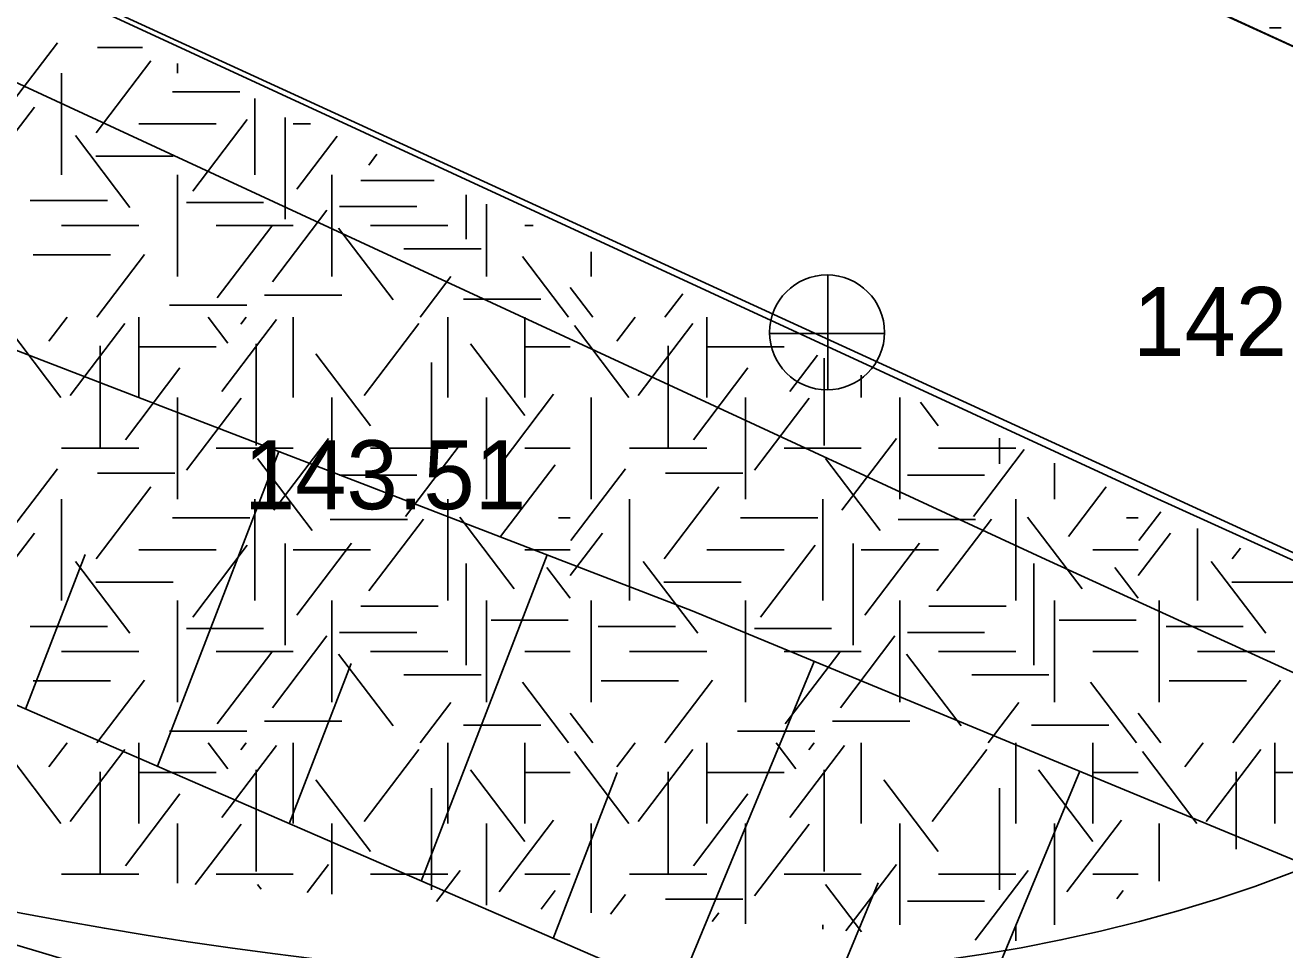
# Model space of a CAD drawing. Extents: x 419677 to 421689, y 4450851 to 4452923.
# Drawn here: x 420273.74 to 420295.65, y 4451978.52 to 4451994.61 of the extents above; entities that cross this region are included whole.
import ezdxf

# ---------------------------------------------------------------- set-up
doc = ezdxf.new("R2010")
doc.units = 0
for name, color, linetype in [('AA_HH', 7, 'Continuous'), ('Level 41', 7, 'Continuous'), ('Level 62', 7, 'Continuous')]:
    doc.layers.add(name, color=color, linetype=linetype)

msp = doc.modelspace()

# ---------------------------------------------------------------- linework, layer by layer
at = {"layer": 'AA_HH'}
for p, q in [((420287.7, 4451988.253), (420287.7, 4451990.253)), ((420286.68, 4451989.243), (420288.68, 4451989.243)), ((420276.039, 4451981.711), (420278.151, 4451987.188)), ((420273.744, 4451982.708), (420274.781, 4451985.398)), ((420280.628, 4451979.715), (420282.816, 4451985.388)), ((420278.333, 4451980.713), (420279.409, 4451983.5)), ((420285.077, 4451977.781), (420287.46, 4451983.537)), ((420282.923, 4451978.718), (420284.036, 4451981.603)), ((420289.683, 4451975.836), (420292.08, 4451981.624)), ((420287.374, 4451976.794), (420288.572, 4451979.687))]:
    msp.add_line(p, q, dxfattribs=at)
for points in [[(420700.886, 4451809.684), (420676.797, 4451820.648), (420625.948, 4451843.858), (420578.24, 4451865.75), (420535.248, 4451884.902), (420498.711, 4451901.547), (420441.797, 4451927.723), (420408.259, 4451942.853), (420377.701, 4451956.943), (420326.546, 4451980.132), (420287.445, 4451998.071), (420268.2, 4452007.011), (420258.269, 4452011.323)], [(420469.177, 4451906.353), (420425.667, 4451926.116), (420388.468, 4451943.011), (420341.767, 4451964.431), (420293.243, 4451986.453), (420255.412, 4452003.928)], [(420254.632, 4452002.39), (420271.038, 4451994.787), (420291.492, 4451985.31), (420303.504, 4451979.811), (420326.164, 4451969.517), (420347.575, 4451959.922), (420369.002, 4451949.737), (420385.167, 4451942.517), (420400.513, 4451935.409), (420415.08, 4451929), (420436.563, 4451919.226), (420459.524, 4451908.625), (420480.314, 4451899.212), (420495.263, 4451892.493)], [(420454.359, 4451909.748), (420418.625, 4451925.954), (420370.966, 4451947.229), (420330.993, 4451965.511), (420285.339, 4451984.415), (420255.675, 4451995.858), (420254.818, 4451996.216), (420252.115, 4451997.471)], [(420250.132, 4451994.063), (420261.301, 4451988.118), (420286.761, 4451977.049), (420322.451, 4451962.231), (420349.399, 4451950.546), (420385.854, 4451936.341), (420416.268, 4451924.288), (420449.542, 4451911.181), (420454.449, 4451909.721)], [(420241.052, 4451984.94), (420251.753, 4451983.621), (420261.352, 4451981.764), (420270.412, 4451979.548), (420279.858, 4451976.733), (420292.047, 4451972.313), (420315.298, 4451962.995), (420332.479, 4451956.177), (420346.933, 4451950.612), (420367.706, 4451942.214), (420387.741, 4451934.401), (420406.537, 4451927.02), (420425.964, 4451919.321), (420444.477, 4451912.185), (420464.01, 4451904.218), (420479.836, 4451897.866), (420495.475, 4451891.989), (420510.732, 4451885.251), (420532.559, 4451876.166), (420542.347, 4451872.342)]]:
    msp.add_lwpolyline(points, dxfattribs=at)
msp.add_circle((420287.685, 4451989.261), 1, dxfattribs=at)
at = {"layer": 'Level 41'}
for p, q in [((420295.379, 4451994.558), (420295.583, 4451994.558)), ((420273.35, 4451993.049), (420274.299, 4451994.298)), ((420274.997, 4451994.219), (420275.779, 4451994.219)), ((420274.975, 4451992.732), (420275.924, 4451993.982)), ((420276.388, 4451993.941), (420276.388, 4451993.77)), ((420274.373, 4451993.77), (420274.373, 4451992.003)), ((420276.303, 4451993.446), (420277.474, 4451993.446)), ((420273.34, 4451992.44), (420273.899, 4451993.176)), ((420277.731, 4451993.329), (420277.731, 4451992.003)), ((420276.652, 4451991.716), (420277.602, 4451992.966)), ((420278.263, 4451992.998), (420278.263, 4451991.23)), ((420275.56, 4451991.435), (420274.611, 4451992.685)), ((420275.716, 4451992.886), (420277.059, 4451992.886)), ((420278.402, 4451992.886), (420278.702, 4451992.886)), ((420278.463, 4451991.752), (420279.164, 4451992.675)), ((420274.97, 4451992.326), (420276.313, 4451992.326)), ((420279.715, 4451992.172), (420279.857, 4451992.359)), ((420276.388, 4451990.235), (420276.388, 4451992.003)), ((420279.074, 4451990.235), (420279.074, 4451992.003)), ((420279.579, 4451991.905), (420280.852, 4451991.905)), ((420281.406, 4451991.653), (420281.406, 4451990.88)), ((420273.825, 4451991.554), (420275.168, 4451991.554)), ((420276.542, 4451991.52), (420277.885, 4451991.52)), ((420278.038, 4451990.138), (420278.987, 4451991.388)), ((420279.205, 4451991.449), (420280.548, 4451991.449)), ((420281.76, 4451990.235), (420281.76, 4451991.491)), ((420274.373, 4451991.119), (420275.716, 4451991.119)), ((420277.059, 4451991.119), (420278.402, 4451991.119)), ((420277.078, 4451989.859), (420278.027, 4451991.108)), ((420280.141, 4451989.824), (420279.191, 4451991.073)), ((420279.745, 4451991.119), (420281.088, 4451991.119)), ((420282.431, 4451991.119), (420282.576, 4451991.119)), ((420280.324, 4451990.712), (420281.667, 4451990.712)), ((420273.879, 4451990.608), (420275.221, 4451990.608)), ((420274.987, 4451989.526), (420275.816, 4451990.617)), ((420283.19, 4451989.526), (420282.388, 4451990.582)), ((420283.581, 4451990.235), (420283.581, 4451990.66)), ((420280.607, 4451989.526), (420281.144, 4451990.232)), ((420277.901, 4451989.907), (420279.244, 4451989.907)), ((420281.363, 4451989.838), (420282.706, 4451989.838)), ((420283.613, 4451989.526), (420283.219, 4451990.044)), ((420284.866, 4451989.526), (420285.175, 4451989.933)), ((420276.249, 4451989.732), (420277.592, 4451989.732)), ((420274.15, 4451989.109), (420274.467, 4451989.526)), ((420274.521, 4451988.163), (420275.47, 4451989.413)), ((420275.716, 4451989.526), (420275.716, 4451988.128)), ((420277.265, 4451989.074), (420276.921, 4451989.526)), ((420277.158, 4451988.232), (420278.108, 4451989.482)), ((420277.491, 4451989.406), (420277.582, 4451989.526)), ((420278.402, 4451989.526), (420278.402, 4451988.128)), ((420279.635, 4451988.163), (420280.584, 4451989.413)), ((420281.088, 4451989.526), (420281.088, 4451988.128)), ((420282.431, 4451989.526), (420282.431, 4451988.128)), ((420282.431, 4451989.526), (420282.431, 4451988.128)), ((420284.029, 4451989.109), (420284.346, 4451989.526)), ((420284.4, 4451988.163), (420285.349, 4451989.413)), ((420285.595, 4451989.526), (420285.595, 4451988.128)), ((420274.361, 4451988.128), (420273.412, 4451989.378)), ((420284.24, 4451988.128), (420283.291, 4451989.378)), ((420275.041, 4451989.024), (420275.041, 4451987.257)), ((420275.716, 4451989.012), (420277.059, 4451989.012)), ((420277.758, 4451989.059), (420277.758, 4451987.292)), ((420282.432, 4451987.812), (420281.483, 4451989.061)), ((420282.431, 4451989.012), (420283.219, 4451989.012)), ((420284.92, 4451989.024), (420284.92, 4451987.257)), ((420285.595, 4451989.012), (420286.938, 4451989.012)), ((420279.742, 4451987.637), (420278.793, 4451988.886)), ((420280.806, 4451988.738), (420280.806, 4451986.971)), ((420287.037, 4451988.232), (420287.518, 4451988.865)), ((420287.637, 4451988.81), (420287.637, 4451987.292)), ((420275.481, 4451987.391), (420276.43, 4451988.641)), ((420285.36, 4451987.391), (420286.309, 4451988.641)), ((420288.281, 4451988.517), (420288.281, 4451988.128)), ((420276.388, 4451988.128), (420276.388, 4451986.361)), ((420276.547, 4451986.866), (420277.496, 4451988.116)), ((420279.074, 4451988.128), (420279.074, 4451986.361)), ((420281.76, 4451988.128), (420281.76, 4451986.361)), ((420281.76, 4451988.128), (420281.76, 4451986.361)), ((420281.98, 4451986.935), (420282.929, 4451988.185)), ((420283.581, 4451986.361), (420283.581, 4451988.128)), ((420286.267, 4451988.128), (420286.267, 4451986.361)), ((420286.426, 4451986.866), (420287.375, 4451988.116)), ((420288.953, 4451988.128), (420288.953, 4451986.361)), ((420289.621, 4451987.637), (420289.309, 4451988.048)), ((420274.373, 4451987.244), (420275.716, 4451987.244)), ((420277.059, 4451987.244), (420278.402, 4451987.244)), ((420278.064, 4451986.165), (420279.015, 4451987.414)), ((420279.745, 4451987.244), (420281.088, 4451987.244)), ((420280.355, 4451986.06), (420281.304, 4451987.31)), ((420282.431, 4451987.244), (420283.219, 4451987.244)), ((420284.252, 4451987.244), (420285.595, 4451987.244)), ((420286.938, 4451987.244), (420288.281, 4451987.244)), ((420287.943, 4451986.165), (420288.894, 4451987.414)), ((420289.624, 4451987.244), (420290.967, 4451987.244)), ((420290.234, 4451986.06), (420291.117, 4451987.223)), ((420290.685, 4451987.42), (420290.685, 4451986.971)), ((420278.73, 4451985.815), (420277.78, 4451987.064)), ((420288.609, 4451985.815), (420287.659, 4451987.064)), ((420291.639, 4451986.985), (420291.639, 4451986.361)), ((420291.639, 4451986.985), (420291.639, 4451986.361)), ((420273.35, 4451985.64), (420274.299, 4451986.889)), ((420274.997, 4451986.81), (420276.34, 4451986.81)), ((420279.205, 4451986.774), (420280.548, 4451986.774)), ((420282.006, 4451985.709), (420282.956, 4451986.958)), ((420283.229, 4451985.64), (420284.178, 4451986.889)), ((420284.876, 4451986.81), (420286.219, 4451986.81)), ((420289.084, 4451986.774), (420290.427, 4451986.774)), ((420274.975, 4451985.323), (420275.924, 4451986.573)), ((420284.854, 4451985.323), (420285.803, 4451986.573)), ((420291.885, 4451985.709), (420292.542, 4451986.573)), ((420274.373, 4451986.361), (420274.373, 4451984.594)), ((420277.731, 4451986.361), (420277.731, 4451984.594)), ((420281.088, 4451986.361), (420281.088, 4451984.594)), ((420284.252, 4451986.361), (420284.252, 4451984.594)), ((420287.61, 4451986.361), (420287.61, 4451984.594)), ((420290.967, 4451986.361), (420290.967, 4451984.594)), ((420293.108, 4451985.64), (420293.489, 4451986.141)), ((420276.303, 4451986.037), (420277.646, 4451986.037)), ((420279.045, 4451986.004), (420280.388, 4451986.004)), ((420279.715, 4451984.763), (420280.665, 4451986.013)), ((420282.245, 4451984.797), (420281.296, 4451986.046)), ((420283.015, 4451986.037), (420283.219, 4451986.037)), ((420286.182, 4451986.037), (420287.525, 4451986.037)), ((420288.924, 4451986.004), (420290.267, 4451986.004)), ((420289.594, 4451984.763), (420290.544, 4451986.013)), ((420292.124, 4451984.797), (420291.175, 4451986.046)), ((420292.894, 4451986.037), (420293.098, 4451986.037)), ((420273.34, 4451985.031), (420273.899, 4451985.767)), ((420283.219, 4451985.031), (420283.778, 4451985.767)), ((420293.098, 4451985.031), (420293.657, 4451985.767)), ((420294.131, 4451985.848), (420294.131, 4451984.594)), ((420275.716, 4451985.477), (420277.059, 4451985.477)), ((420276.652, 4451984.307), (420277.602, 4451985.557)), ((420278.263, 4451985.589), (420278.263, 4451983.821)), ((420278.402, 4451985.477), (420279.745, 4451985.477)), ((420278.463, 4451984.343), (420279.412, 4451985.592)), ((420282.431, 4451985.477), (420283.219, 4451985.477)), ((420285.595, 4451985.477), (420286.938, 4451985.477)), ((420286.531, 4451984.307), (420287.481, 4451985.557)), ((420288.142, 4451985.589), (420288.142, 4451983.821)), ((420288.281, 4451985.477), (420289.624, 4451985.477)), ((420288.342, 4451984.343), (420289.291, 4451985.592)), ((420292.31, 4451985.477), (420293.098, 4451985.477)), ((420294.733, 4451985.323), (420294.874, 4451985.509)), ((420275.56, 4451984.026), (420274.611, 4451985.276)), ((420281.406, 4451985.239), (420281.406, 4451983.471)), ((420285.439, 4451984.026), (420284.49, 4451985.276)), ((420291.285, 4451985.239), (420291.285, 4451983.471)), ((420295.318, 4451984.026), (420294.369, 4451985.276)), ((420283.219, 4451984.637), (420282.813, 4451985.171)), ((420293.098, 4451984.637), (420292.692, 4451985.171)), ((420274.97, 4451984.917), (420276.313, 4451984.917)), ((420284.849, 4451984.917), (420286.192, 4451984.917)), ((420294.728, 4451984.917), (420296.071, 4451984.917)), ((420276.388, 4451982.826), (420276.388, 4451984.594)), ((420279.074, 4451982.826), (420279.074, 4451984.594)), ((420281.76, 4451982.826), (420281.76, 4451984.594)), ((420283.581, 4451982.826), (420283.581, 4451984.594)), ((420286.267, 4451982.826), (420286.267, 4451984.594)), ((420288.953, 4451982.826), (420288.953, 4451984.594)), ((420291.639, 4451982.826), (420291.639, 4451984.594)), ((420293.46, 4451982.826), (420293.46, 4451984.594)), ((420279.579, 4451984.496), (420280.922, 4451984.496)), ((420289.458, 4451984.496), (420290.801, 4451984.496)), ((420273.825, 4451984.145), (420275.168, 4451984.145)), ((420281.842, 4451984.251), (420283.185, 4451984.251)), ((420283.704, 4451984.145), (420285.047, 4451984.145)), ((420291.721, 4451984.251), (420293.064, 4451984.251)), ((420293.583, 4451984.145), (420294.926, 4451984.145)), ((420276.542, 4451984.111), (420277.885, 4451984.111)), ((420278.038, 4451982.729), (420278.987, 4451983.979)), ((420279.205, 4451984.04), (420280.548, 4451984.04)), ((420286.421, 4451984.111), (420287.764, 4451984.111)), ((420287.917, 4451982.729), (420288.866, 4451983.979)), ((420289.084, 4451984.04), (420290.427, 4451984.04)), ((420274.373, 4451983.71), (420275.716, 4451983.71)), ((420277.059, 4451983.71), (420278.402, 4451983.71)), ((420277.078, 4451982.45), (420278.027, 4451983.699)), ((420279.745, 4451983.71), (420281.088, 4451983.71)), ((420282.431, 4451983.71), (420283.219, 4451983.71)), ((420284.252, 4451983.71), (420285.595, 4451983.71)), ((420286.938, 4451983.71), (420288.281, 4451983.71)), ((420286.957, 4451982.45), (420287.906, 4451983.699)), ((420289.624, 4451983.71), (420290.967, 4451983.71)), ((420292.31, 4451983.71), (420293.098, 4451983.71)), ((420294.131, 4451983.71), (420295.474, 4451983.71)), ((420280.141, 4451982.415), (420279.191, 4451983.664)), ((420290.02, 4451982.415), (420289.07, 4451983.664)), ((420280.324, 4451983.303), (420281.667, 4451983.303)), ((420290.203, 4451983.303), (420291.546, 4451983.303)), ((420273.879, 4451983.199), (420275.221, 4451983.199)), ((420274.987, 4451982.117), (420275.816, 4451983.208)), ((420283.19, 4451982.117), (420282.388, 4451983.173)), ((420283.758, 4451983.199), (420285.1, 4451983.199)), ((420284.866, 4451982.117), (420285.695, 4451983.208)), ((420293.069, 4451982.117), (420292.267, 4451983.173)), ((420293.637, 4451983.199), (420294.979, 4451983.199)), ((420294.745, 4451982.117), (420295.574, 4451983.208)), ((420280.607, 4451982.117), (420281.144, 4451982.823)), ((420290.486, 4451982.117), (420291.023, 4451982.823)), ((420283.613, 4451982.117), (420283.219, 4451982.635)), ((420293.492, 4451982.117), (420293.098, 4451982.635)), ((420277.901, 4451982.498), (420279.244, 4451982.498)), ((420281.363, 4451982.429), (420282.706, 4451982.429)), ((420287.78, 4451982.498), (420289.123, 4451982.498)), ((420291.242, 4451982.429), (420292.585, 4451982.429)), ((420276.249, 4451982.323), (420277.592, 4451982.323)), ((420286.128, 4451982.323), (420287.471, 4451982.323)), ((420274.361, 4451980.719), (420273.412, 4451981.969)), ((420274.15, 4451981.7), (420274.467, 4451982.117)), ((420274.521, 4451980.754), (420275.47, 4451982.004)), ((420275.716, 4451982.117), (420275.716, 4451980.719)), ((420277.265, 4451981.665), (420276.921, 4451982.117)), ((420277.158, 4451980.823), (420278.108, 4451982.073)), ((420277.491, 4451981.997), (420277.582, 4451982.117)), ((420278.402, 4451982.117), (420278.402, 4451980.719)), ((420279.635, 4451980.754), (420280.584, 4451982.004)), ((420281.088, 4451982.117), (420281.088, 4451980.719)), ((420282.431, 4451982.117), (420282.431, 4451980.719)), ((420282.431, 4451982.117), (420282.431, 4451980.719)), ((420284.24, 4451980.719), (420283.291, 4451981.969)), ((420284.029, 4451981.7), (420284.346, 4451982.117)), ((420284.4, 4451980.754), (420285.349, 4451982.004)), ((420285.595, 4451982.117), (420285.595, 4451980.719)), ((420287.144, 4451981.665), (420286.8, 4451982.117)), ((420287.037, 4451980.823), (420287.987, 4451982.073)), ((420287.37, 4451981.997), (420287.461, 4451982.117)), ((420288.281, 4451982.117), (420288.281, 4451980.719)), ((420289.514, 4451980.754), (420290.463, 4451982.004)), ((420290.967, 4451982.117), (420290.967, 4451980.719)), ((420292.31, 4451982.117), (420292.31, 4451980.719)), ((420292.31, 4451982.117), (420292.31, 4451980.719)), ((420294.119, 4451980.719), (420293.17, 4451981.969)), ((420293.908, 4451981.7), (420294.225, 4451982.117)), ((420294.279, 4451980.754), (420295.228, 4451982.004)), ((420295.474, 4451982.117), (420295.474, 4451980.719)), ((420275.041, 4451981.615), (420275.041, 4451979.848)), ((420275.716, 4451981.603), (420277.059, 4451981.603)), ((420277.758, 4451981.65), (420277.758, 4451979.883)), ((420282.432, 4451980.403), (420281.483, 4451981.652)), ((420282.431, 4451981.603), (420283.219, 4451981.603)), ((420284.92, 4451981.615), (420284.92, 4451979.848)), ((420285.595, 4451981.603), (420286.938, 4451981.603)), ((420287.637, 4451981.65), (420287.637, 4451979.883)), ((420292.311, 4451980.403), (420291.362, 4451981.652)), ((420292.31, 4451981.603), (420293.098, 4451981.603)), ((420294.799, 4451981.615), (420294.799, 4451980.271)), ((420295.474, 4451981.603), (420296.817, 4451981.603)), ((420279.742, 4451980.228), (420278.793, 4451981.477)), ((420280.806, 4451981.329), (420280.806, 4451979.562)), ((420289.621, 4451980.228), (420288.672, 4451981.477)), ((420290.685, 4451981.329), (420290.685, 4451979.562)), ((420275.481, 4451979.982), (420276.43, 4451981.232)), ((420285.36, 4451979.982), (420286.309, 4451981.232)), ((420276.388, 4451980.719), (420276.388, 4451979.678)), ((420276.698, 4451979.656), (420277.496, 4451980.707)), ((420279.074, 4451980.719), (420279.074, 4451979.487)), ((420281.76, 4451980.719), (420281.76, 4451979.295)), ((420281.76, 4451980.719), (420281.76, 4451979.295)), ((420281.98, 4451979.526), (420282.929, 4451980.776)), ((420283.581, 4451979.165), (420283.581, 4451980.719)), ((420286.267, 4451980.719), (420286.267, 4451978.973)), ((420286.426, 4451979.457), (420287.375, 4451980.707)), ((420288.953, 4451980.719), (420288.953, 4451978.952)), ((420291.639, 4451980.719), (420291.639, 4451978.955)), ((420291.639, 4451980.719), (420291.639, 4451978.955)), ((420291.859, 4451979.526), (420292.808, 4451980.776)), ((420293.46, 4451979.713), (420293.46, 4451980.719)), ((420278.644, 4451979.517), (420279.015, 4451980.005)), ((420288.013, 4451978.848), (420288.894, 4451980.005)), ((420274.373, 4451979.835), (420275.716, 4451979.835)), ((420277.059, 4451979.835), (420278.402, 4451979.835)), ((420279.745, 4451979.835), (420281.088, 4451979.835)), ((420280.891, 4451979.357), (420281.304, 4451979.901)), ((420282.431, 4451979.835), (420283.219, 4451979.835)), ((420284.252, 4451979.835), (420285.595, 4451979.835)), ((420286.938, 4451979.835), (420288.281, 4451979.835)), ((420289.624, 4451979.835), (420290.967, 4451979.835)), ((420290.262, 4451978.688), (420291.183, 4451979.901)), ((420292.31, 4451979.835), (420293.098, 4451979.835)), ((420277.841, 4451979.575), (420277.78, 4451979.655)), ((420282.711, 4451979.227), (420282.956, 4451979.549)), ((420288.287, 4451978.829), (420287.659, 4451979.655)), ((420292.728, 4451979.408), (420292.835, 4451979.549)), ((420283.92, 4451979.141), (420284.178, 4451979.48)), ((420284.876, 4451979.401), (420286.219, 4451979.401)), ((420289.084, 4451979.365), (420290.427, 4451979.365)), ((420285.689, 4451979.014), (420285.803, 4451979.164)), ((420287.61, 4451978.952), (420287.61, 4451978.877)), ((420290.967, 4451978.952), (420290.967, 4451978.675))]:
    msp.add_line(p, q, dxfattribs=at)
at = {"layer": 'Level 62'}
for p, q in [((420255.9, 4452012.534), (420306.193, 4451989.46)), ((420252.867, 4452005.124), (420301.269, 4451982.917))]:
    msp.add_line(p, q, dxfattribs=at)
msp.add_ellipse((420298.501, 4451995.253), major_axis=(-9.31, -21.622), ratio=0.698592, start_param=0, end_param=2.848642, dxfattribs=at)
msp.add_open_spline([(420301.269, 4451982.918), (420289.191, 4451973.63), (420250.246, 4451985.779), (420242.55, 4451988.153), (420241.405, 4451988.503)], degree=3, dxfattribs=at)

# ---------------------------------------------------------------- texts
at = {"layer": 'AA_HH'}
msp.add_text('142.28 ', height=1.2, dxfattribs=at).set_placement((420293.009, 4451988.85))
msp.add_text('143.51 ', height=1.2, rotation=359.9981, dxfattribs=at).set_placement((420277.542, 4451986.184))

doc.saveas('drawing.dxf')
